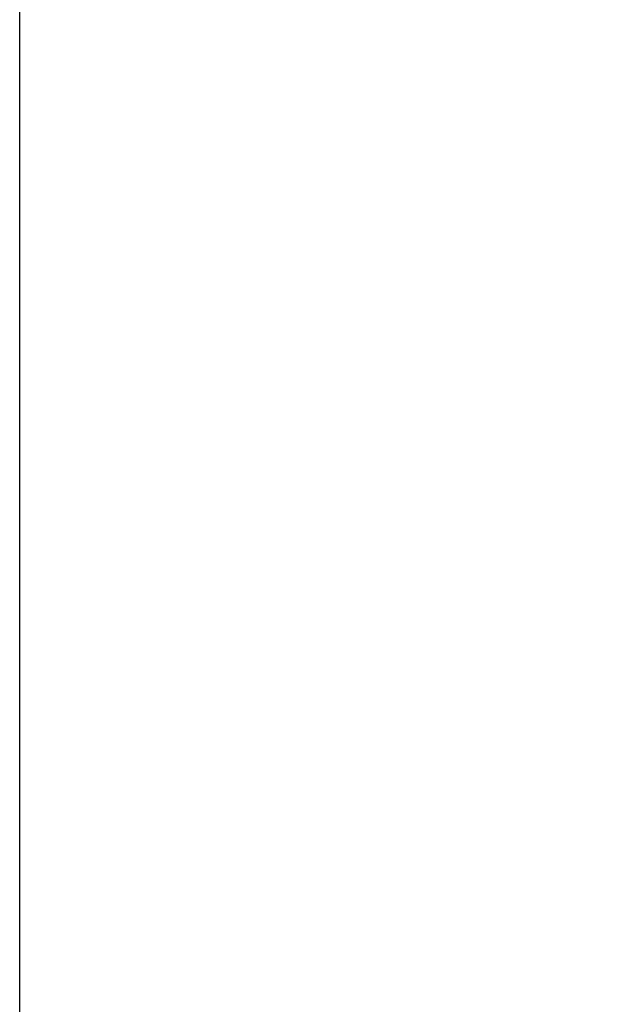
# Model space of a CAD drawing. Header units: millimetres. Extents: x -131 to 131, y -191 to 191.
# Tile 370 of 656: x -131 to -114, y -69 to -42. Entities that reach past the tile are written whole.
import ezdxf

# ---------------------------------------------------------------- set-up
doc = ezdxf.new("R2010")
doc.units = ezdxf.units.MM
doc.layers.get('0').update_dxf_attribs({"color": 8, "linetype": 'CONTINUOUS'})

# ---------------------------------------------------------------- blocks, each defined once
blk = doc.blocks.new('sgBrepBlock__142796592')
at = {"color": 0}
blk.add_line((-130.542, -149.936, -3), (-130.542, 149.936, -3), dxfattribs=at)
at = {"color": 0, "invisible_edges": 15}
for points in [[(-113.252, 142.055, 87.274), (-130.542, 149.936, -3), (-130.542, -149.936, -3)], [(-113.252, 142.055, 87.274), (-130.542, -149.936, -3), (-113.252, -142.055, 87.274)]]:
    blk.add_3dface(points, dxfattribs=at)
blk = doc.blocks.new('sgBrepBlock__142797360')
at = {"color": 0}
blk.add_polyline3d([(130.542, -149.936, -3), (-130.542, -149.936, -3), (-130.542, 149.936, -3)], dxfattribs=at)
at = {"color": 0, "invisible_edges": 15}
for points in [[(-130.542, 149.936, -3), (-109.585, 100.606, -3), (-130.542, -149.936, -3)], [(-109.585, 100.606, -3), (-109.447, -100.258, -3), (-130.542, -149.936, -3)]]:
    blk.add_3dface(points, dxfattribs=at)
blk = doc.blocks.new('sgBrepBlock_Viva$20base_142796336')
at = {"color": 0}
for name in ['sgBrepBlock__142796592', 'sgBrepBlock__142797360']:
    blk.add_blockref(name, (0, 0), dxfattribs=at)

msp = doc.modelspace()

# ---------------------------------------------------------------- block references
at = {"color": 9}
msp.add_blockref('sgBrepBlock_Viva$20base_142796336', (0, 0), dxfattribs=at)

doc.saveas('drawing.dxf')
